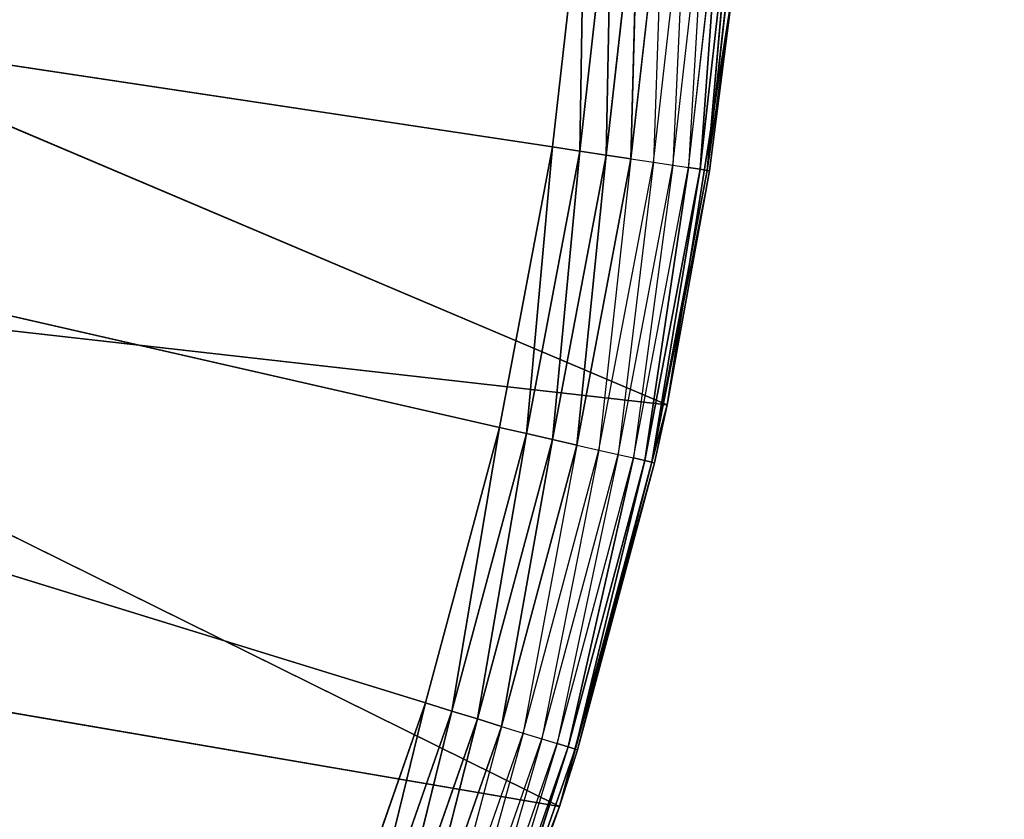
# Model space of a CAD drawing. Extents: x 0.1 to 17.7, y 0.1 to 17.7.
# Tile 616 of 656: x 16.504 to 16.628, y 16.026 to 16.127. Entities that reach past the tile are written whole.
import ezdxf

# ---------------------------------------------------------------- set-up
doc = ezdxf.new("R2010")
doc.units = 0
doc.header["$LTSCALE"] = 2.54
doc.layers.get('0').update_dxf_attribs({"color": 13, "linetype": 'CONTINUOUS'})

# ---------------------------------------------------------------- blocks, each defined once
blk = doc.blocks.new('KOSZ_NA__MIECI_Z_POKRYWK__')
at = {"color": 0}
for p, q in [((16.09677, 16.18213, 10.3), (16.55544, 16.04065, 10.3)), ((16.5714, 16.11059, 10.3), (16.09677, 16.18213, 10.3)), ((16.5714, 16.11059, 10.3), (16.09677, 16.18213, 10.3)), ((16.56473, 16.07532, 10.3), (16.09677, 16.18213, 10.3)), ((16.56473, 16.07532, 10.3), (16.09677, 16.18213, 10.3)), ((16.09677, 16.18213, 10.3), (16.55544, 16.04065, 10.3)), ((16.57542, 16.14626, 10.3), (16.5714, 16.11059, 10.3)), ((16.57542, 16.14626, 10.3), (16.5714, 16.11059, 10.3)), ((16.57542, 16.14626, 10.3), (16.57484, 16.11007, 10.3003)), ((16.57542, 16.14626, 10.3), (16.57484, 16.11007, 10.3003)), ((16.57484, 16.11007, 10.3003), (16.57889, 16.146, 10.3003)), ((16.57484, 16.11007, 10.3003), (16.57889, 16.146, 10.3003)), ((16.57889, 16.146, 10.3003), (16.57817, 16.10957, 10.30121)), ((16.57889, 16.146, 10.3003), (16.57817, 16.10957, 10.30121)), ((16.57817, 16.10957, 10.30121), (16.58224, 16.14575, 10.30121)), ((16.57817, 16.10957, 10.30121), (16.58224, 16.14575, 10.30121)), ((16.58224, 16.14575, 10.30121), (16.58129, 16.1091, 10.30268)), ((16.58224, 16.14575, 10.30121), (16.58129, 16.1091, 10.30268)), ((16.58129, 16.1091, 10.30268), (16.58539, 16.14551, 10.30268)), ((16.58539, 16.14551, 10.30268), (16.58412, 16.10867, 10.30468)), ((16.58412, 16.10867, 10.30468), (16.58824, 16.1453, 10.30468)), ((16.58824, 16.1453, 10.30468), (16.58655, 16.10831, 10.30714)), ((16.58655, 16.10831, 10.30714), (16.5907, 16.14511, 10.30714)), ((16.5907, 16.14511, 10.30714), (16.58853, 16.10801, 10.31)), ((16.58853, 16.10801, 10.31), (16.59269, 16.14496, 10.31)), ((16.59269, 16.14496, 10.31), (16.58999, 16.10779, 10.31316)), ((16.59269, 16.14496, 10.31), (16.58999, 16.10779, 10.31316)), ((16.58999, 16.10779, 10.31316), (16.59416, 16.14485, 10.31316)), ((16.58999, 16.10779, 10.31316), (16.59416, 16.14485, 10.31316)), ((16.59416, 16.14485, 10.31316), (16.59088, 16.10765, 10.31653)), ((16.59416, 16.14485, 10.31316), (16.59088, 16.10765, 10.31653)), ((16.59088, 16.10765, 10.31653), (16.59506, 16.14479, 10.31653)), ((16.59088, 16.10765, 10.31653), (16.59506, 16.14479, 10.31653)), ((16.58584, 16.07817, 10.5), (16.444, 16.13826, 10.5)), ((16.58584, 16.07817, 10.5), (16.444, 16.13826, 10.5)), ((16.59403, 16.12987, 10.5), (16.58584, 16.07817, 10.5)), ((16.59403, 16.12987, 10.5), (16.58584, 16.07817, 10.5)), ((16.59403, 16.12987, 10.32), (16.59088, 16.10765, 10.31653)), ((16.59118, 16.10761, 10.32), (16.59403, 16.12987, 10.5)), ((16.59118, 16.10761, 10.32), (16.59403, 16.12987, 10.32)), ((16.59118, 16.10761, 10.32), (16.59403, 16.12987, 10.5)), ((16.5714, 16.11059, 10.3), (16.56473, 16.07532, 10.3)), ((16.5714, 16.11059, 10.3), (16.56473, 16.07532, 10.3)), ((16.5714, 16.11059, 10.3), (16.56812, 16.07455, 10.3003)), ((16.5714, 16.11059, 10.3), (16.56812, 16.07455, 10.3003)), ((16.56812, 16.07455, 10.3003), (16.57484, 16.11007, 10.3003)), ((16.56812, 16.07455, 10.3003), (16.57484, 16.11007, 10.3003)), ((16.5714, 16.11059, 10.3), (16.57484, 16.11007, 10.3003)), ((16.5714, 16.11059, 10.3), (16.57484, 16.11007, 10.3003)), ((16.57484, 16.11007, 10.3003), (16.5714, 16.0738, 10.30121)), ((16.57484, 16.11007, 10.3003), (16.5714, 16.0738, 10.30121)), ((16.57484, 16.11007, 10.3003), (16.57817, 16.10957, 10.30121)), ((16.57484, 16.11007, 10.3003), (16.57817, 16.10957, 10.30121)), ((16.5714, 16.0738, 10.30121), (16.57817, 16.10957, 10.30121)), ((16.5714, 16.0738, 10.30121), (16.57817, 16.10957, 10.30121)), ((16.57817, 16.10957, 10.30121), (16.57448, 16.07309, 10.30268)), ((16.57817, 16.10957, 10.30121), (16.57448, 16.07309, 10.30268)), ((16.57448, 16.07309, 10.30268), (16.58129, 16.1091, 10.30268)), ((16.58129, 16.1091, 10.30268), (16.57726, 16.07246, 10.30468)), ((16.57726, 16.07246, 10.30468), (16.58412, 16.10867, 10.30468)), ((16.57817, 16.10957, 10.30121), (16.58129, 16.1091, 10.30268)), ((16.57817, 16.10957, 10.30121), (16.58129, 16.1091, 10.30268)), ((16.58412, 16.10867, 10.30468), (16.57967, 16.07191, 10.30714)), ((16.58129, 16.1091, 10.30268), (16.58412, 16.10867, 10.30468)), ((16.58412, 16.10867, 10.30468), (16.58655, 16.10831, 10.30714)), ((16.57967, 16.07191, 10.30714), (16.58655, 16.10831, 10.30714)), ((16.58655, 16.10831, 10.30714), (16.58162, 16.07147, 10.31)), ((16.58162, 16.07147, 10.31), (16.58853, 16.10801, 10.31)), ((16.58853, 16.10801, 10.31), (16.58305, 16.07114, 10.31316)), ((16.58853, 16.10801, 10.31), (16.58305, 16.07114, 10.31316)), ((16.58305, 16.07114, 10.31316), (16.58999, 16.10779, 10.31316)), ((16.58305, 16.07114, 10.31316), (16.58999, 16.10779, 10.31316)), ((16.58999, 16.10779, 10.31316), (16.58393, 16.07094, 10.31653)), ((16.58999, 16.10779, 10.31316), (16.58393, 16.07094, 10.31653)), ((16.58393, 16.07094, 10.31653), (16.59088, 16.10765, 10.31653)), ((16.58393, 16.07094, 10.31653), (16.59088, 16.10765, 10.31653)), ((16.59118, 16.10761, 10.32), (16.58393, 16.07094, 10.31653)), ((16.58584, 16.07817, 10.32), (16.59118, 16.10761, 10.32)), ((16.59118, 16.10761, 10.32), (16.58584, 16.07817, 10.5)), ((16.59118, 16.10761, 10.32), (16.58584, 16.07817, 10.5)), ((16.58655, 16.10831, 10.30714), (16.58853, 16.10801, 10.31)), ((16.58853, 16.10801, 10.31), (16.58999, 16.10779, 10.31316)), ((16.58853, 16.10801, 10.31), (16.58999, 16.10779, 10.31316)), ((16.58999, 16.10779, 10.31316), (16.59088, 16.10765, 10.31653)), ((16.58999, 16.10779, 10.31316), (16.59088, 16.10765, 10.31653)), ((16.59118, 16.10761, 10.32), (16.59088, 16.10765, 10.31653)), ((16.57229, 16.02762, 10.5), (16.43577, 16.09509, 10.5)), ((16.57229, 16.02762, 10.5), (16.43577, 16.09509, 10.5)), ((16.58584, 16.07817, 10.5), (16.43577, 16.09509, 10.5)), ((16.58584, 16.07817, 10.5), (16.43577, 16.09509, 10.5)), ((16.58584, 16.07817, 10.5), (16.57229, 16.02762, 10.5)), ((16.58584, 16.07817, 10.5), (16.57229, 16.02762, 10.5)), ((16.58584, 16.07817, 10.32), (16.58393, 16.07094, 10.31653)), ((16.58423, 16.07087, 10.32), (16.58584, 16.07817, 10.5)), ((16.58423, 16.07087, 10.32), (16.58584, 16.07817, 10.32)), ((16.58423, 16.07087, 10.32), (16.58584, 16.07817, 10.5)), ((16.58584, 16.07817, 10.32), (16.58584, 16.07817, 10.5)), ((16.58584, 16.07817, 10.32), (16.58584, 16.07817, 10.5)), ((16.56473, 16.07532, 10.3), (16.55544, 16.04065, 10.3)), ((16.56473, 16.07532, 10.3), (16.55544, 16.04065, 10.3)), ((16.56473, 16.07532, 10.3), (16.55876, 16.03962, 10.3003)), ((16.56473, 16.07532, 10.3), (16.55876, 16.03962, 10.3003)), ((16.56473, 16.07532, 10.3), (16.56812, 16.07455, 10.3003)), ((16.56473, 16.07532, 10.3), (16.56812, 16.07455, 10.3003)), ((16.55876, 16.03962, 10.3003), (16.56812, 16.07455, 10.3003)), ((16.55876, 16.03962, 10.3003), (16.56812, 16.07455, 10.3003)), ((16.56812, 16.07455, 10.3003), (16.56198, 16.03863, 10.30121)), ((16.56812, 16.07455, 10.3003), (16.56198, 16.03863, 10.30121)), ((16.56198, 16.03863, 10.30121), (16.5714, 16.0738, 10.30121)), ((16.56198, 16.03863, 10.30121), (16.5714, 16.0738, 10.30121)), ((16.5714, 16.0738, 10.30121), (16.56499, 16.0377, 10.30268)), ((16.5714, 16.0738, 10.30121), (16.56499, 16.0377, 10.30268)), ((16.56812, 16.07455, 10.3003), (16.5714, 16.0738, 10.30121)), ((16.56812, 16.07455, 10.3003), (16.5714, 16.0738, 10.30121)), ((16.5714, 16.0738, 10.30121), (16.57448, 16.07309, 10.30268)), ((16.5714, 16.0738, 10.30121), (16.57448, 16.07309, 10.30268)), ((16.56499, 16.0377, 10.30268), (16.57448, 16.07309, 10.30268)), ((16.57448, 16.07309, 10.30268), (16.56772, 16.03686, 10.30468)), ((16.56772, 16.03686, 10.30468), (16.57726, 16.07246, 10.30468)), ((16.57726, 16.07246, 10.30468), (16.57008, 16.03613, 10.30714)), ((16.57448, 16.07309, 10.30268), (16.57726, 16.07246, 10.30468)), ((16.57726, 16.07246, 10.30468), (16.57967, 16.07191, 10.30714)), ((16.57008, 16.03613, 10.30714), (16.57967, 16.07191, 10.30714)), ((16.57967, 16.07191, 10.30714), (16.57199, 16.03554, 10.31)), ((16.57199, 16.03554, 10.31), (16.58162, 16.07147, 10.31)), ((16.58162, 16.07147, 10.31), (16.5734, 16.03511, 10.31316)), ((16.58162, 16.07147, 10.31), (16.5734, 16.03511, 10.31316)), ((16.57967, 16.07191, 10.30714), (16.58162, 16.07147, 10.31)), ((16.58162, 16.07147, 10.31), (16.58305, 16.07114, 10.31316)), ((16.58162, 16.07147, 10.31), (16.58305, 16.07114, 10.31316)), ((16.58423, 16.07087, 10.32), (16.57229, 16.02762, 10.5)), ((16.58423, 16.07087, 10.32), (16.57229, 16.02762, 10.5)), ((16.5734, 16.03511, 10.31316), (16.58305, 16.07114, 10.31316)), ((16.5734, 16.03511, 10.31316), (16.58305, 16.07114, 10.31316)), ((16.58305, 16.07114, 10.31316), (16.57426, 16.03484, 10.31653)), ((16.58305, 16.07114, 10.31316), (16.57426, 16.03484, 10.31653)), ((16.57426, 16.03484, 10.31653), (16.58393, 16.07094, 10.31653)), ((16.57426, 16.03484, 10.31653), (16.58393, 16.07094, 10.31653)), ((16.57455, 16.03475, 10.32), (16.58393, 16.07094, 10.31653)), ((16.57455, 16.03475, 10.32), (16.58393, 16.07094, 10.31653)), ((16.57455, 16.03475, 10.32), (16.58423, 16.07087, 10.32)), ((16.57455, 16.03475, 10.32), (16.58423, 16.07087, 10.32)), ((16.58305, 16.07114, 10.31316), (16.58393, 16.07094, 10.31653)), ((16.58305, 16.07114, 10.31316), (16.58393, 16.07094, 10.31653)), ((16.58393, 16.07094, 10.31653), (16.58423, 16.07087, 10.32)), ((16.57229, 16.02762, 10.5), (16.42219, 16.05329, 10.5)), ((16.57229, 16.02762, 10.5), (16.42219, 16.05329, 10.5)), ((16.55544, 16.04065, 10.3), (16.54358, 16.00677, 10.3)), ((16.55544, 16.04065, 10.3), (16.54358, 16.00677, 10.3)), ((16.55544, 16.04065, 10.3), (16.54682, 16.0055, 10.3003)), ((16.55544, 16.04065, 10.3), (16.54682, 16.0055, 10.3003)), ((16.55544, 16.04065, 10.3), (16.55876, 16.03962, 10.3003)), ((16.55544, 16.04065, 10.3), (16.55876, 16.03962, 10.3003)), ((16.54682, 16.0055, 10.3003), (16.55876, 16.03962, 10.3003)), ((16.54682, 16.0055, 10.3003), (16.55876, 16.03962, 10.3003)), ((16.55876, 16.03962, 10.3003), (16.54995, 16.00427, 10.30121)), ((16.55876, 16.03962, 10.3003), (16.54995, 16.00427, 10.30121)), ((16.55876, 16.03962, 10.3003), (16.56198, 16.03863, 10.30121)), ((16.55876, 16.03962, 10.3003), (16.56198, 16.03863, 10.30121)), ((16.54995, 16.00427, 10.30121), (16.56198, 16.03863, 10.30121)), ((16.54995, 16.00427, 10.30121), (16.56198, 16.03863, 10.30121)), ((16.56198, 16.03863, 10.30121), (16.55289, 16.00311, 10.30268)), ((16.56198, 16.03863, 10.30121), (16.55289, 16.00311, 10.30268)), ((16.56198, 16.03863, 10.30121), (16.56499, 16.0377, 10.30268)), ((16.56198, 16.03863, 10.30121), (16.56499, 16.0377, 10.30268)), ((16.55289, 16.00311, 10.30268), (16.56499, 16.0377, 10.30268)), ((16.56499, 16.0377, 10.30268), (16.55555, 16.00207, 10.30468)), ((16.55555, 16.00207, 10.30468), (16.56772, 16.03686, 10.30468)), ((16.56772, 16.03686, 10.30468), (16.55785, 16.00117, 10.30714)), ((16.56499, 16.0377, 10.30268), (16.56772, 16.03686, 10.30468)), ((16.56772, 16.03686, 10.30468), (16.57008, 16.03613, 10.30714)), ((16.55785, 16.00117, 10.30714), (16.57008, 16.03613, 10.30714)), ((16.57008, 16.03613, 10.30714), (16.55971, 16.00044, 10.31)), ((16.55971, 16.00044, 10.31), (16.57199, 16.03554, 10.31)), ((16.57199, 16.03554, 10.31), (16.56108, 15.9999, 10.31316)), ((16.57008, 16.03613, 10.30714), (16.57199, 16.03554, 10.31)), ((16.57199, 16.03554, 10.31), (16.5734, 16.03511, 10.31316)), ((16.56108, 15.9999, 10.31316), (16.5734, 16.03511, 10.31316)), ((16.5734, 16.03511, 10.31316), (16.56192, 15.99957, 10.31653)), ((16.5734, 16.03511, 10.31316), (16.56192, 15.99957, 10.31653)), ((16.56192, 15.99957, 10.31653), (16.57426, 16.03484, 10.31653)), ((16.56192, 15.99957, 10.31653), (16.57426, 16.03484, 10.31653)), ((16.57229, 16.02762, 10.32), (16.57426, 16.03484, 10.31653)), ((16.57229, 16.02762, 10.32), (16.57455, 16.03475, 10.32)), ((16.57455, 16.03475, 10.32), (16.57229, 16.02762, 10.5)), ((16.57455, 16.03475, 10.32), (16.57229, 16.02762, 10.5)), ((16.5734, 16.03511, 10.31316), (16.57426, 16.03484, 10.31653)), ((16.5734, 16.03511, 10.31316), (16.57426, 16.03484, 10.31653)), ((16.57455, 16.03475, 10.32), (16.57426, 16.03484, 10.31653)), ((16.57229, 16.02762, 10.5), (16.55354, 15.97876, 10.5)), ((16.57229, 16.02762, 10.5), (16.55354, 15.97876, 10.5)), ((16.57229, 16.02762, 10.32), (16.56192, 15.99957, 10.31653)), ((16.57229, 16.02762, 10.5), (16.5622, 15.99946, 10.32)), ((16.5622, 15.99946, 10.32), (16.57229, 16.02762, 10.32)), ((16.57229, 16.02762, 10.5), (16.5622, 15.99946, 10.32)), ((16.57229, 16.02762, 10.32), (16.57229, 16.02762, 10.5)), ((16.57229, 16.02762, 10.32), (16.57229, 16.02762, 10.5))]:
    blk.add_line(p, q, dxfattribs=at)
mesh = blk.add_polyface(dxfattribs=at)
corners = [(17.49677, 17.48213, 31.6), (0.29676, 17.48213, 31.6), (8.82731, 9.27605, 31.6)]
mesh.append_faces([[corners[k] for k in face] for face in [(0, 1, 2)]], dxfattribs={"color": 0})
mesh = blk.add_polyface(dxfattribs=at)
corners = [(17.49677, 0.28213, 31.5), (0.29676, 0.28213, 31.5), (0.29676, 17.48213, 31.5)]
mesh.append_faces([[corners[k] for k in face] for face in [(0, 1, 2)]], dxfattribs={"color": 0})
mesh = blk.add_polyface(dxfattribs=at)
corners = [(17.49677, 0.28213, 31.5), (0.29676, 17.48213, 31.5), (17.49677, 17.48213, 31.5)]
mesh.append_faces([[corners[k] for k in face] for face in [(0, 1, 2)]], dxfattribs={"color": 0})
mesh = blk.add_polyface(dxfattribs=at)
corners = [(17.49677, 17.48213, 31.6), (8.82731, 9.27605, 31.6), (8.89676, 9.28213, 31.6)]
mesh.append_faces([[corners[k] for k in face] for face in [(0, 1, 2)]], dxfattribs={"color": 0})
mesh = blk.add_polyface(dxfattribs=at)
corners = [(17.49677, 17.48213, 31.6), (8.89676, 9.28213, 31.6), (8.96622, 9.27605, 31.6)]
mesh.append_faces([[corners[k] for k in face] for face in [(0, 1, 2)]], dxfattribs={"color": 0})
mesh = blk.add_polyface(dxfattribs=at)
corners = [(17.49677, 17.48213, 31.6), (8.96622, 9.27605, 31.6), (9.03357, 9.25801, 31.6)]
mesh.append_faces([[corners[k] for k in face] for face in [(0, 1, 2)]], dxfattribs={"color": 0})
mesh = blk.add_polyface(dxfattribs=at)
corners = [(17.49677, 17.48213, 31.6), (9.03357, 9.25801, 31.6), (9.09677, 9.22854, 31.6)]
mesh.append_faces([[corners[k] for k in face] for face in [(0, 1, 2)]], dxfattribs={"color": 0})
mesh = blk.add_polyface(dxfattribs=at)
corners = [(17.49677, 17.48213, 31.6), (9.09677, 9.22854, 31.6), (9.15388, 9.18855, 31.6)]
mesh.append_faces([[corners[k] for k in face] for face in [(0, 1, 2)]], dxfattribs={"color": 0})
mesh = blk.add_polyface(dxfattribs=at)
corners = [(17.49677, 17.48213, 31.6), (9.15388, 9.18855, 31.6), (9.20318, 9.13924, 31.6)]
mesh.append_faces([[corners[k] for k in face] for face in [(0, 1, 2)]], dxfattribs={"color": 0})
mesh = blk.add_polyface(dxfattribs=at)
corners = [(17.49677, 17.48213, 31.6), (9.20318, 9.13924, 31.6), (9.24317, 9.08213, 31.6)]
mesh.append_faces([[corners[k] for k in face] for face in [(0, 1, 2)]], dxfattribs={"color": 0})
mesh = blk.add_polyface(dxfattribs=at)
corners = [(17.49677, 17.48213, 31.6), (9.24317, 9.08213, 31.6), (9.27264, 9.01894, 31.6)]
mesh.append_faces([[corners[k] for k in face] for face in [(0, 1, 2)]], dxfattribs={"color": 0})
mesh = blk.add_polyface(dxfattribs=at)
corners = [(17.49677, 17.48213, 31.6), (9.27264, 9.01894, 31.6), (9.29069, 8.95159, 31.6)]
mesh.append_faces([[corners[k] for k in face] for face in [(0, 1, 2)]], dxfattribs={"color": 0})
mesh = blk.add_polyface(dxfattribs=at)
corners = [(17.49677, 17.48213, 31.6), (9.29069, 8.95159, 31.6), (9.29677, 8.88213, 31.6)]
mesh.append_faces([[corners[k] for k in face] for face in [(0, 1, 2)]], dxfattribs={"color": 0})
mesh = blk.add_polyface(dxfattribs=at)
corners = [(17.49677, 17.48213, 31.6), (9.29677, 8.88213, 31.6), (17.49677, 0.28213, 31.6)]
mesh.append_faces([[corners[k] for k in face] for face in [(0, 1, 2)]], dxfattribs={"color": 0})
mesh = blk.add_polyface(dxfattribs=at)
corners = [(17.14677, 17.23213, 10.5), (16.27177, 1.98524, 10.5), (16.21647, 2.01102, 10.5)]
mesh.append_faces([[corners[k] for k in face] for face in [(0, 1, 2)]], dxfattribs={"color": 0})
mesh = blk.add_polyface(dxfattribs=at)
corners = [(17.14677, 17.23213, 10.5), (16.21647, 2.01102, 10.5), (16.42566, 16.06242, 10.5)]
mesh.append_faces([[corners[k] for k in face] for face in [(0, 1, 2)]], dxfattribs={"color": 0})
mesh = blk.add_polyface(dxfattribs=at)
corners = [(17.14677, 17.23213, 10.6), (16.21647, 2.01102, 10.6), (16.27177, 1.98524, 10.6)]
mesh.append_faces([[corners[k] for k in face] for face in [(0, 1, 2)]], dxfattribs={"color": 0})
mesh = blk.add_polyface(dxfattribs=at)
corners = [(17.14677, 17.23213, 10.6), (16.42566, 16.06242, 10.6), (16.21647, 2.01102, 10.6)]
mesh.append_faces([[corners[k] for k in face] for face in [(0, 1, 2)]], dxfattribs={"color": 0})
mesh = blk.add_polyface(dxfattribs=at)
corners = [(17.14677, 17.23213, 10.5), (16.32174, 1.95025, 10.5), (16.27177, 1.98524, 10.5)]
mesh.append_faces([[corners[k] for k in face] for face in [(0, 1, 2)]], dxfattribs={"color": 0})
mesh = blk.add_polyface(dxfattribs=at)
corners = [(17.14677, 17.23213, 10.6), (16.27177, 1.98524, 10.6), (16.32174, 1.95025, 10.6)]
mesh.append_faces([[corners[k] for k in face] for face in [(0, 1, 2)]], dxfattribs={"color": 0})
mesh = blk.add_polyface(dxfattribs=at)
corners = [(17.14677, 17.23213, 10.5), (16.36488, 1.90711, 10.5), (16.32174, 1.95025, 10.5)]
mesh.append_faces([[corners[k] for k in face] for face in [(0, 1, 2)]], dxfattribs={"color": 0})
mesh = blk.add_polyface(dxfattribs=at)
corners = [(17.14677, 17.23213, 10.6), (16.32174, 1.95025, 10.6), (16.36488, 1.90711, 10.6)]
mesh.append_faces([[corners[k] for k in face] for face in [(0, 1, 2)]], dxfattribs={"color": 0})
mesh = blk.add_polyface(dxfattribs=at)
corners = [(17.14677, 17.23213, 10.5), (16.39987, 1.85713, 10.5), (16.36488, 1.90711, 10.5)]
mesh.append_faces([[corners[k] for k in face] for face in [(0, 1, 2)]], dxfattribs={"color": 0})
mesh = blk.add_polyface(dxfattribs=at)
corners = [(17.14677, 17.23213, 10.6), (16.36488, 1.90711, 10.6), (16.39987, 1.85713, 10.6)]
mesh.append_faces([[corners[k] for k in face] for face in [(0, 1, 2)]], dxfattribs={"color": 0})
mesh = blk.add_polyface(dxfattribs=at)
corners = [(17.14677, 17.23213, 10.5), (16.42566, 1.80184, 10.5), (16.39987, 1.85713, 10.5)]
mesh.append_faces([[corners[k] for k in face] for face in [(0, 1, 2)]], dxfattribs={"color": 0})
mesh = blk.add_polyface(dxfattribs=at)
corners = [(17.14677, 17.23213, 10.6), (16.39987, 1.85713, 10.6), (16.42566, 1.80184, 10.6)]
mesh.append_faces([[corners[k] for k in face] for face in [(0, 1, 2)]], dxfattribs={"color": 0})
mesh = blk.add_polyface(dxfattribs=at)
corners = [(17.14677, 17.23213, 10.5), (16.42566, 16.06242, 10.5), (16.44145, 16.12135, 10.5)]
mesh.append_faces([[corners[k] for k in face] for face in [(0, 1, 2)]], dxfattribs={"color": 0})
mesh = blk.add_polyface(dxfattribs=at)
corners = [(17.14677, 17.23213, 10.5), (16.44145, 1.74291, 10.5), (16.42566, 1.80184, 10.5)]
mesh.append_faces([[corners[k] for k in face] for face in [(0, 1, 2)]], dxfattribs={"color": 0})
mesh = blk.add_polyface(dxfattribs=at)
corners = [(17.14677, 17.23213, 10.6), (16.42566, 1.80184, 10.6), (16.44145, 1.74291, 10.6)]
mesh.append_faces([[corners[k] for k in face] for face in [(0, 1, 2)]], dxfattribs={"color": 0})
mesh = blk.add_polyface(dxfattribs=at)
corners = [(17.14677, 17.23213, 10.6), (16.44145, 16.12135, 10.6), (16.42566, 16.06242, 10.6)]
mesh.append_faces([[corners[k] for k in face] for face in [(0, 1, 2)]], dxfattribs={"color": 0})
mesh = blk.add_polyface(dxfattribs=at)
corners = [(17.14677, 17.23213, 10.5), (16.44145, 16.12135, 10.5), (16.44677, 16.18213, 10.5)]
mesh.append_faces([[corners[k] for k in face] for face in [(0, 1, 2)]], dxfattribs={"color": 0})
mesh = blk.add_polyface(dxfattribs=at)
corners = [(17.14677, 0.63213, 10.5), (16.44145, 1.74291, 10.5), (17.14677, 17.23213, 10.5)]
mesh.append_faces([[corners[k] for k in face] for face in [(0, 1, 2)]], dxfattribs={"color": 0})
mesh = blk.add_polyface(dxfattribs=at)
corners = [(17.14677, 17.23213, 10.6), (16.44145, 1.74291, 10.6), (17.14677, 0.63213, 10.6)]
mesh.append_faces([[corners[k] for k in face] for face in [(0, 1, 2)]], dxfattribs={"color": 0})
mesh = blk.add_polyface(dxfattribs=at)
corners = [(17.14677, 17.23213, 10.6), (16.44677, 16.18213, 10.6), (16.44145, 16.12135, 10.6)]
mesh.append_faces([[corners[k] for k in face] for face in [(0, 1, 2)]], dxfattribs={"color": 0})
mesh = blk.add_polyface(dxfattribs=at)
corners = [(16.51246, 15.94213, 10.3), (16.49336, 15.91174, 10.3), (16.09677, 16.18213, 10.3)]
mesh.append_faces([[corners[k] for k in face] for face in [(0, 1, 2)]], dxfattribs={"color": 0})
mesh = blk.add_polyface(dxfattribs=at)
corners = [(16.55544, 16.04065, 10.3), (16.54358, 16.00677, 10.3), (16.09677, 16.18213, 10.3)]
mesh.append_faces([[corners[k] for k in face] for face in [(0, 1, 2)]], dxfattribs={"color": 0})
mesh = blk.add_polyface(dxfattribs=at)
corners = [(16.54358, 16.00677, 10.3), (16.52923, 15.97387, 10.3), (16.09677, 16.18213, 10.3)]
mesh.append_faces([[corners[k] for k in face] for face in [(0, 1, 2)]], dxfattribs={"color": 0})
mesh = blk.add_polyface(dxfattribs=at)
corners = [(16.52923, 15.97387, 10.3), (16.51246, 15.94213, 10.3), (16.09677, 16.18213, 10.3)]
mesh.append_faces([[corners[k] for k in face] for face in [(0, 1, 2)]], dxfattribs={"color": 0})
mesh = blk.add_polyface(dxfattribs=at)
corners = [(16.57542, 16.14626, 10.3), (16.5714, 16.11059, 10.3), (16.09677, 16.18213, 10.3)]
mesh.append_faces([[corners[k] for k in face] for face in [(0, 1, 2)]], dxfattribs={"color": 0})
mesh = blk.add_polyface(dxfattribs=at)
corners = [(16.5714, 16.11059, 10.3), (16.56473, 16.07532, 10.3), (16.09677, 16.18213, 10.3)]
mesh.append_faces([[corners[k] for k in face] for face in [(0, 1, 2)]], dxfattribs={"color": 0})
mesh = blk.add_polyface(dxfattribs=at)
corners = [(16.56473, 16.07532, 10.3), (16.55544, 16.04065, 10.3), (16.09677, 16.18213, 10.3)]
mesh.append_faces([[corners[k] for k in face] for face in [(0, 1, 2)]], dxfattribs={"color": 0})
mesh = blk.add_polyface(dxfattribs=at)
corners = [(16.57542, 16.14626, 10.3), (16.57484, 16.11007, 10.3003), (16.5714, 16.11059, 10.3)]
mesh.append_faces([[corners[k] for k in face] for face in [(0, 1, 2)]], dxfattribs={"color": 0})
mesh = blk.add_polyface(dxfattribs=at)
corners = [(16.57889, 16.146, 10.3003), (16.57484, 16.11007, 10.3003), (16.57542, 16.14626, 10.3)]
mesh.append_faces([[corners[k] for k in face] for face in [(0, 1, 2)]], dxfattribs={"color": 0})
mesh = blk.add_polyface(dxfattribs=at)
corners = [(16.57889, 16.146, 10.3003), (16.57817, 16.10957, 10.30121), (16.57484, 16.11007, 10.3003)]
mesh.append_faces([[corners[k] for k in face] for face in [(0, 1, 2)]], dxfattribs={"color": 0})
mesh = blk.add_polyface(dxfattribs=at)
corners = [(16.58224, 16.14575, 10.30121), (16.57817, 16.10957, 10.30121), (16.57889, 16.146, 10.3003)]
mesh.append_faces([[corners[k] for k in face] for face in [(0, 1, 2)]], dxfattribs={"color": 0})
mesh = blk.add_polyface(dxfattribs=at)
corners = [(16.58224, 16.14575, 10.30121), (16.58129, 16.1091, 10.30268), (16.57817, 16.10957, 10.30121)]
mesh.append_faces([[corners[k] for k in face] for face in [(0, 1, 2)]], dxfattribs={"color": 0})
mesh = blk.add_polyface(dxfattribs=at)
corners = [(16.58539, 16.14551, 10.30268), (16.58129, 16.1091, 10.30268), (16.58224, 16.14575, 10.30121)]
mesh.append_faces([[corners[k] for k in face] for face in [(0, 1, 2)]], dxfattribs={"color": 0})
mesh = blk.add_polyface(dxfattribs=at)
corners = [(16.59269, 16.14496, 10.31), (16.58999, 16.10779, 10.31316), (16.58853, 16.10801, 10.31)]
mesh.append_faces([[corners[k] for k in face] for face in [(0, 1, 2)]], dxfattribs={"color": 0})
mesh = blk.add_polyface(dxfattribs=at)
corners = [(16.59269, 16.14496, 10.31), (16.59416, 16.14485, 10.31316), (16.58999, 16.10779, 10.31316)]
mesh.append_faces([[corners[k] for k in face] for face in [(0, 1, 2)]], dxfattribs={"color": 0})
mesh = blk.add_polyface(dxfattribs=at)
corners = [(16.59416, 16.14485, 10.31316), (16.59088, 16.10765, 10.31653), (16.58999, 16.10779, 10.31316)]
mesh.append_faces([[corners[k] for k in face] for face in [(0, 1, 2)]], dxfattribs={"color": 0})
mesh = blk.add_polyface(dxfattribs=at)
corners = [(16.59416, 16.14485, 10.31316), (16.59506, 16.14479, 10.31653), (16.59088, 16.10765, 10.31653)]
mesh.append_faces([[corners[k] for k in face] for face in [(0, 1, 2)]], dxfattribs={"color": 0})
mesh = blk.add_polyface(dxfattribs=at)
corners = [(16.59506, 16.14479, 10.31653), (16.59403, 16.12987, 10.32), (16.59088, 16.10765, 10.31653)]
mesh.append_faces([[corners[k] for k in face] for face in [(0, 1, 2)]], dxfattribs={"color": 0})
mesh = blk.add_polyface(dxfattribs=at)
corners = [(16.58584, 16.07817, 10.5), (16.444, 16.13826, 10.5), (16.43577, 16.09509, 10.5)]
mesh.append_faces([[corners[k] for k in face] for face in [(0, 1, 2)]], dxfattribs={"color": 0})
mesh = blk.add_polyface(dxfattribs=at)
corners = [(16.59403, 16.12987, 10.5), (16.444, 16.13826, 10.5), (16.58584, 16.07817, 10.5)]
mesh.append_faces([[corners[k] for k in face] for face in [(0, 1, 2)]], dxfattribs={"color": 0})
mesh = blk.add_polyface(dxfattribs=at)
corners = [(16.59403, 16.12987, 10.5), (16.58584, 16.07817, 10.5), (16.59118, 16.10761, 10.32)]
mesh.append_faces([[corners[k] for k in face] for face in [(0, 1, 2)]], dxfattribs={"color": 0})
mesh = blk.add_polyface(dxfattribs=at)
corners = [(16.59403, 16.12987, 10.5), (16.59118, 16.10761, 10.32), (16.59403, 16.12987, 10.32)]
mesh.append_faces([[corners[k] for k in face] for face in [(0, 1, 2)]], dxfattribs={"color": 0})
mesh = blk.add_polyface(dxfattribs=at)
corners = [(16.5714, 16.11059, 10.3), (16.56812, 16.07455, 10.3003), (16.56473, 16.07532, 10.3)]
mesh.append_faces([[corners[k] for k in face] for face in [(0, 1, 2)]], dxfattribs={"color": 0})
mesh = blk.add_polyface(dxfattribs=at)
corners = [(16.57484, 16.11007, 10.3003), (16.56812, 16.07455, 10.3003), (16.5714, 16.11059, 10.3)]
mesh.append_faces([[corners[k] for k in face] for face in [(0, 1, 2)]], dxfattribs={"color": 0})
mesh = blk.add_polyface(dxfattribs=at)
corners = [(16.57484, 16.11007, 10.3003), (16.5714, 16.0738, 10.30121), (16.56812, 16.07455, 10.3003)]
mesh.append_faces([[corners[k] for k in face] for face in [(0, 1, 2)]], dxfattribs={"color": 0})
mesh = blk.add_polyface(dxfattribs=at)
corners = [(16.57817, 16.10957, 10.30121), (16.5714, 16.0738, 10.30121), (16.57484, 16.11007, 10.3003)]
mesh.append_faces([[corners[k] for k in face] for face in [(0, 1, 2)]], dxfattribs={"color": 0})
mesh = blk.add_polyface(dxfattribs=at)
corners = [(16.57817, 16.10957, 10.30121), (16.57448, 16.07309, 10.30268), (16.5714, 16.0738, 10.30121)]
mesh.append_faces([[corners[k] for k in face] for face in [(0, 1, 2)]], dxfattribs={"color": 0})
mesh = blk.add_polyface(dxfattribs=at)
corners = [(16.58129, 16.1091, 10.30268), (16.57448, 16.07309, 10.30268), (16.57817, 16.10957, 10.30121)]
mesh.append_faces([[corners[k] for k in face] for face in [(0, 1, 2)]], dxfattribs={"color": 0})
mesh = blk.add_polyface(dxfattribs=at)
corners = [(16.58853, 16.10801, 10.31), (16.58305, 16.07114, 10.31316), (16.58162, 16.07147, 10.31)]
mesh.append_faces([[corners[k] for k in face] for face in [(0, 1, 2)]], dxfattribs={"color": 0})
mesh = blk.add_polyface(dxfattribs=at)
corners = [(16.58853, 16.10801, 10.31), (16.58999, 16.10779, 10.31316), (16.58305, 16.07114, 10.31316)]
mesh.append_faces([[corners[k] for k in face] for face in [(0, 1, 2)]], dxfattribs={"color": 0})
mesh = blk.add_polyface(dxfattribs=at)
corners = [(16.58999, 16.10779, 10.31316), (16.58393, 16.07094, 10.31653), (16.58305, 16.07114, 10.31316)]
mesh.append_faces([[corners[k] for k in face] for face in [(0, 1, 2)]], dxfattribs={"color": 0})
mesh = blk.add_polyface(dxfattribs=at)
corners = [(16.58999, 16.10779, 10.31316), (16.59088, 16.10765, 10.31653), (16.58393, 16.07094, 10.31653)]
mesh.append_faces([[corners[k] for k in face] for face in [(0, 1, 2)]], dxfattribs={"color": 0})
mesh = blk.add_polyface(dxfattribs=at)
corners = [(16.59088, 16.10765, 10.31653), (16.59118, 16.10761, 10.32), (16.58393, 16.07094, 10.31653)]
mesh.append_faces([[corners[k] for k in face] for face in [(0, 1, 2)]], dxfattribs={"color": 0})
mesh = blk.add_polyface(dxfattribs=at)
corners = [(16.59118, 16.10761, 10.32), (16.58584, 16.07817, 10.5), (16.58584, 16.07817, 10.32)]
mesh.append_faces([[corners[k] for k in face] for face in [(0, 1, 2)]], dxfattribs={"color": 0})
mesh = blk.add_polyface(dxfattribs=at)
corners = [(16.57229, 16.02762, 10.5), (16.43577, 16.09509, 10.5), (16.42219, 16.05329, 10.5)]
mesh.append_faces([[corners[k] for k in face] for face in [(0, 1, 2)]], dxfattribs={"color": 0})
mesh = blk.add_polyface(dxfattribs=at)
corners = [(16.58584, 16.07817, 10.5), (16.43577, 16.09509, 10.5), (16.57229, 16.02762, 10.5)]
mesh.append_faces([[corners[k] for k in face] for face in [(0, 1, 2)]], dxfattribs={"color": 0})
mesh = blk.add_polyface(dxfattribs=at)
corners = [(16.58584, 16.07817, 10.5), (16.57229, 16.02762, 10.5), (16.58423, 16.07087, 10.32)]
mesh.append_faces([[corners[k] for k in face] for face in [(0, 1, 2)]], dxfattribs={"color": 0})
mesh = blk.add_polyface(dxfattribs=at)
corners = [(16.58584, 16.07817, 10.5), (16.58423, 16.07087, 10.32), (16.58584, 16.07817, 10.32)]
mesh.append_faces([[corners[k] for k in face] for face in [(0, 1, 2)]], dxfattribs={"color": 0})
mesh = blk.add_polyface(dxfattribs=at)
corners = [(16.56473, 16.07532, 10.3), (16.55876, 16.03962, 10.3003), (16.55544, 16.04065, 10.3)]
mesh.append_faces([[corners[k] for k in face] for face in [(0, 1, 2)]], dxfattribs={"color": 0})
mesh = blk.add_polyface(dxfattribs=at)
corners = [(16.56812, 16.07455, 10.3003), (16.55876, 16.03962, 10.3003), (16.56473, 16.07532, 10.3)]
mesh.append_faces([[corners[k] for k in face] for face in [(0, 1, 2)]], dxfattribs={"color": 0})
mesh = blk.add_polyface(dxfattribs=at)
corners = [(16.56812, 16.07455, 10.3003), (16.56198, 16.03863, 10.30121), (16.55876, 16.03962, 10.3003)]
mesh.append_faces([[corners[k] for k in face] for face in [(0, 1, 2)]], dxfattribs={"color": 0})
mesh = blk.add_polyface(dxfattribs=at)
corners = [(16.5714, 16.0738, 10.30121), (16.56198, 16.03863, 10.30121), (16.56812, 16.07455, 10.3003)]
mesh.append_faces([[corners[k] for k in face] for face in [(0, 1, 2)]], dxfattribs={"color": 0})
mesh = blk.add_polyface(dxfattribs=at)
corners = [(16.5714, 16.0738, 10.30121), (16.56499, 16.0377, 10.30268), (16.56198, 16.03863, 10.30121)]
mesh.append_faces([[corners[k] for k in face] for face in [(0, 1, 2)]], dxfattribs={"color": 0})
mesh = blk.add_polyface(dxfattribs=at)
corners = [(16.57448, 16.07309, 10.30268), (16.56499, 16.0377, 10.30268), (16.5714, 16.0738, 10.30121)]
mesh.append_faces([[corners[k] for k in face] for face in [(0, 1, 2)]], dxfattribs={"color": 0})
mesh = blk.add_polyface(dxfattribs=at)
corners = [(16.58162, 16.07147, 10.31), (16.5734, 16.03511, 10.31316), (16.57199, 16.03554, 10.31)]
mesh.append_faces([[corners[k] for k in face] for face in [(0, 1, 2)]], dxfattribs={"color": 0})
mesh = blk.add_polyface(dxfattribs=at)
corners = [(16.58162, 16.07147, 10.31), (16.58305, 16.07114, 10.31316), (16.5734, 16.03511, 10.31316)]
mesh.append_faces([[corners[k] for k in face] for face in [(0, 1, 2)]], dxfattribs={"color": 0})
mesh = blk.add_polyface(dxfattribs=at)
corners = [(16.58423, 16.07087, 10.32), (16.57229, 16.02762, 10.5), (16.57455, 16.03475, 10.32)]
mesh.append_faces([[corners[k] for k in face] for face in [(0, 1, 2)]], dxfattribs={"color": 0})
mesh = blk.add_polyface(dxfattribs=at)
corners = [(16.58305, 16.07114, 10.31316), (16.57426, 16.03484, 10.31653), (16.5734, 16.03511, 10.31316)]
mesh.append_faces([[corners[k] for k in face] for face in [(0, 1, 2)]], dxfattribs={"color": 0})
mesh = blk.add_polyface(dxfattribs=at)
corners = [(16.58305, 16.07114, 10.31316), (16.58393, 16.07094, 10.31653), (16.57426, 16.03484, 10.31653)]
mesh.append_faces([[corners[k] for k in face] for face in [(0, 1, 2)]], dxfattribs={"color": 0})
mesh = blk.add_polyface(dxfattribs=at)
corners = [(16.58393, 16.07094, 10.31653), (16.57455, 16.03475, 10.32), (16.57426, 16.03484, 10.31653)]
mesh.append_faces([[corners[k] for k in face] for face in [(0, 1, 2)]], dxfattribs={"color": 0})
mesh = blk.add_polyface(dxfattribs=at)
corners = [(16.58393, 16.07094, 10.31653), (16.58423, 16.07087, 10.32), (16.57455, 16.03475, 10.32)]
mesh.append_faces([[corners[k] for k in face] for face in [(0, 1, 2)]], dxfattribs={"color": 0})
mesh = blk.add_polyface(dxfattribs=at)
corners = [(16.52978, 15.93213, 10.5), (16.42219, 16.05329, 10.5), (16.40347, 16.01352, 10.5)]
mesh.append_faces([[corners[k] for k in face] for face in [(0, 1, 2)]], dxfattribs={"color": 0})
mesh = blk.add_polyface(dxfattribs=at)
corners = [(16.55354, 15.97876, 10.5), (16.42219, 16.05329, 10.5), (16.52978, 15.93213, 10.5)]
mesh.append_faces([[corners[k] for k in face] for face in [(0, 1, 2)]], dxfattribs={"color": 0})
mesh = blk.add_polyface(dxfattribs=at)
corners = [(16.57229, 16.02762, 10.5), (16.42219, 16.05329, 10.5), (16.55354, 15.97876, 10.5)]
mesh.append_faces([[corners[k] for k in face] for face in [(0, 1, 2)]], dxfattribs={"color": 0})
mesh = blk.add_polyface(dxfattribs=at)
corners = [(16.55544, 16.04065, 10.3), (16.54682, 16.0055, 10.3003), (16.54358, 16.00677, 10.3)]
mesh.append_faces([[corners[k] for k in face] for face in [(0, 1, 2)]], dxfattribs={"color": 0})
mesh = blk.add_polyface(dxfattribs=at)
corners = [(16.55876, 16.03962, 10.3003), (16.54682, 16.0055, 10.3003), (16.55544, 16.04065, 10.3)]
mesh.append_faces([[corners[k] for k in face] for face in [(0, 1, 2)]], dxfattribs={"color": 0})
mesh = blk.add_polyface(dxfattribs=at)
corners = [(16.55876, 16.03962, 10.3003), (16.54995, 16.00427, 10.30121), (16.54682, 16.0055, 10.3003)]
mesh.append_faces([[corners[k] for k in face] for face in [(0, 1, 2)]], dxfattribs={"color": 0})
mesh = blk.add_polyface(dxfattribs=at)
corners = [(16.56198, 16.03863, 10.30121), (16.54995, 16.00427, 10.30121), (16.55876, 16.03962, 10.3003)]
mesh.append_faces([[corners[k] for k in face] for face in [(0, 1, 2)]], dxfattribs={"color": 0})
mesh = blk.add_polyface(dxfattribs=at)
corners = [(16.56198, 16.03863, 10.30121), (16.55289, 16.00311, 10.30268), (16.54995, 16.00427, 10.30121)]
mesh.append_faces([[corners[k] for k in face] for face in [(0, 1, 2)]], dxfattribs={"color": 0})
mesh = blk.add_polyface(dxfattribs=at)
corners = [(16.56499, 16.0377, 10.30268), (16.55289, 16.00311, 10.30268), (16.56198, 16.03863, 10.30121)]
mesh.append_faces([[corners[k] for k in face] for face in [(0, 1, 2)]], dxfattribs={"color": 0})
mesh = blk.add_polyface(dxfattribs=at)
corners = [(16.5734, 16.03511, 10.31316), (16.56192, 15.99957, 10.31653), (16.56108, 15.9999, 10.31316)]
mesh.append_faces([[corners[k] for k in face] for face in [(0, 1, 2)]], dxfattribs={"color": 0})
mesh = blk.add_polyface(dxfattribs=at)
corners = [(16.5734, 16.03511, 10.31316), (16.57426, 16.03484, 10.31653), (16.56192, 15.99957, 10.31653)]
mesh.append_faces([[corners[k] for k in face] for face in [(0, 1, 2)]], dxfattribs={"color": 0})
mesh = blk.add_polyface(dxfattribs=at)
corners = [(16.57426, 16.03484, 10.31653), (16.57229, 16.02762, 10.32), (16.56192, 15.99957, 10.31653)]
mesh.append_faces([[corners[k] for k in face] for face in [(0, 1, 2)]], dxfattribs={"color": 0})
mesh = blk.add_polyface(dxfattribs=at)
corners = [(16.57455, 16.03475, 10.32), (16.57229, 16.02762, 10.5), (16.57229, 16.02762, 10.32)]
mesh.append_faces([[corners[k] for k in face] for face in [(0, 1, 2)]], dxfattribs={"color": 0})
mesh = blk.add_polyface(dxfattribs=at)
corners = [(16.57229, 16.02762, 10.5), (16.55354, 15.97876, 10.5), (16.5622, 15.99946, 10.32)]
mesh.append_faces([[corners[k] for k in face] for face in [(0, 1, 2)]], dxfattribs={"color": 0})
mesh = blk.add_polyface(dxfattribs=at)
corners = [(16.57229, 16.02762, 10.5), (16.5622, 15.99946, 10.32), (16.57229, 16.02762, 10.32)]
mesh.append_faces([[corners[k] for k in face] for face in [(0, 1, 2)]], dxfattribs={"color": 0})

msp = doc.modelspace()

# ---------------------------------------------------------------- block references
at = {"color": 0}
msp.add_blockref('KOSZ_NA__MIECI_Z_POKRYWK__', (0, 0), dxfattribs=at)

doc.saveas('drawing.dxf')
